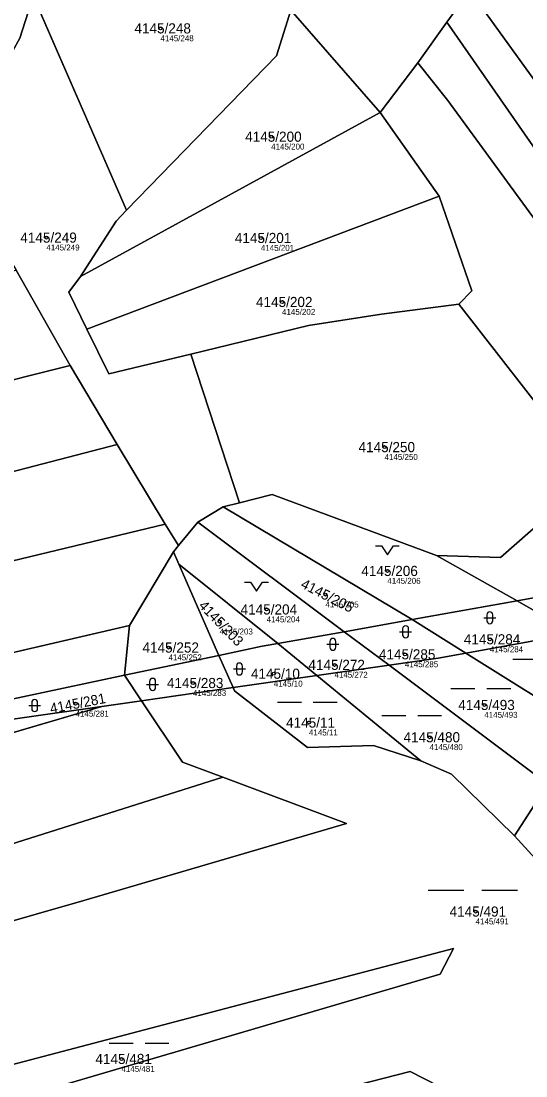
# Model space of a CAD drawing. Extents: x -739214 to -733252, y -1147612 to -1142842.
# Drawn here: x -736409.8 to -736325.1, y -1146556 to -1146379 of the extents above; entities that cross this region are included whole.
import ezdxf

# ---------------------------------------------------------------- set-up
doc = ezdxf.new("R2010")
doc.units = 0
for name, color, linetype in [('Definiční body', 7, 'Continuous'), ('Hranice parcel', 7, 'Continuous'), ('Parcelní čísla', 7, 'Continuous'), ('Polygon parcely', 7, 'Continuous'), ('Značky kultur', 7, 'Continuous')]:
    doc.layers.add(name, color=color, linetype=linetype)

msp = doc.modelspace()

# ---------------------------------------------------------------- linework, layer by layer
at = {"layer": 'Definiční body'}
for centre in [(-736386.45, -1146380.22), (-736367.87, -1146398.39), (-736405.6, -1146415.32), (-736369.6, -1146415.38), (-736366.05, -1146426.12), (-736348.84, -1146450.47), (-736348.37, -1146471.24), (-736358.77, -1146475.21), (-736368.63, -1146477.7), (-736376.52, -1146479.74), (-736385.1, -1146484.09), (-736331.17, -1146482.71), (-736345.42, -1146485.23), (-736357.25, -1146487), (-736367.43, -1146488.48), (-736381, -1146490.04), (-736400.69, -1146493.51), (-736332.1, -1146493.72), (-736361.53, -1146496.68), (-736341.29, -1146499.14), (-736333.56, -1146528.38), (-736393, -1146553.11)]:
    msp.add_circle(centre, 0.25, dxfattribs=at)
at = {"layer": 'Hranice parcel'}
for p, q in [((-736338.39, -1146379.2), (-736334.55, -1146373.87)), ((-736407.77, -1146374.86), (-736392.13, -1146410.72)), ((-736364.6, -1146377.17), (-736349.59, -1146394.33)), ((-736343.28, -1146385.99), (-736338.39, -1146379.2)), ((-736349.59, -1146394.33), (-736343.28, -1146385.99)), ((-736399.87, -1146421.84), (-736349.59, -1146394.33)), ((-736339.7, -1146408.39), (-736349.59, -1146394.33)), ((-736398.79, -1146430.67), (-736339.7, -1146408.39)), ((-736401.58, -1146436.77), (-736410.67, -1146420.81)), ((-736373.19, -1146459.81), (-736381.36, -1146434.86)), ((-736393.73, -1146450.02), (-736401.58, -1146436.77)), ((-736385.65, -1146463.4), (-736393.73, -1146450.02)), ((-736375.91, -1146460.49), (-736380.17, -1146463.04)), ((-736373.19, -1146459.81), (-736375.91, -1146460.49)), ((-736344.21, -1146479.4), (-736375.91, -1146460.49)), ((-736385.65, -1146463.4), (-736489.81, -1146488.44)), ((-736383.42, -1146466.96), (-736385.65, -1146463.4)), ((-736380.17, -1146463.04), (-736383.42, -1146466.96)), ((-736355.61, -1146481.43), (-736380.17, -1146463.04)), ((-736391.66, -1146480.38), (-736384.29, -1146468.01)), ((-736383.42, -1146466.96), (-736384.29, -1146468.01)), ((-736384.29, -1146468.01), (-736383.36, -1146470.12)), ((-736326.61, -1146476.26), (-736340.13, -1146468.67)), ((-736366.77, -1146483.41), (-736383.36, -1146470.12)), ((-736383.36, -1146470.12), (-736376.64, -1146485.41)), ((-736344.21, -1146479.4), (-736326.61, -1146476.26)), ((-736326.61, -1146476.26), (-736323.84, -1146475.77)), ((-736317.03, -1146481.74), (-736326.61, -1146476.26)), ((-736391.66, -1146480.38), (-736490.14, -1146503.26)), ((-736392.46, -1146488.75), (-736391.66, -1146480.38)), ((-736355.61, -1146481.43), (-736344.21, -1146479.4)), ((-736344.21, -1146479.4), (-736335.19, -1146485.05)), ((-736366.77, -1146483.41), (-736355.61, -1146481.43)), ((-736348.07, -1146487.07), (-736355.61, -1146481.43)), ((-736335.19, -1146485.05), (-736317.03, -1146481.74)), ((-736360.19, -1146488.8), (-736366.77, -1146483.41)), ((-736392.46, -1146488.75), (-736376.64, -1146485.41)), ((-736376.64, -1146485.41), (-736374.27, -1146490.81)), ((-736335.19, -1146485.05), (-736314.79, -1146497.81)), ((-736360.19, -1146488.8), (-736348.07, -1146487.07)), ((-736321.43, -1146507.01), (-736348.07, -1146487.07)), ((-736389.63, -1146493.01), (-736392.46, -1146488.75)), ((-736374.27, -1146490.81), (-736360.19, -1146488.8)), ((-736342.73, -1146503.09), (-736360.19, -1146488.8)), ((-736389.63, -1146493.01), (-736374.27, -1146490.81)), ((-736396.3, -1146493.96), (-736434.17, -1146505.13)), ((-736396.3, -1146493.96), (-736389.63, -1146493.01)), ((-736375.99, -1146505.85), (-736471.96, -1146536.22)), ((-736327.05, -1146515.7), (-736321.43, -1146507.01))]:
    msp.add_line(p, q, dxfattribs=at)
for points in [[(-736334.55, -1146373.87), (-736305.02, -1146414.78), (-736276.25, -1146454.18)], [(-736414.81, -1146390.34), (-736410.05, -1146381.88), (-736408.2, -1146376.11)], [(-736364.6, -1146377.17), (-736366.99, -1146384.8), (-736392.13, -1146410.72)], [(-736338.39, -1146379.2), (-736319.1, -1146406.89), (-736283.01, -1146457.25)], [(-736343.28, -1146385.99), (-736338.24, -1146392.32), (-736319.26, -1146418.27), (-736287.8, -1146459.42)], [(-736336.37, -1146426.51), (-736334.22, -1146424.24), (-736339.7, -1146408.39)], [(-736392.13, -1146410.72), (-736393.91, -1146412.56), (-736399.87, -1146421.84)], [(-736399.87, -1146421.84), (-736401.85, -1146424.45), (-736398.79, -1146430.67)], [(-736381.36, -1146434.86), (-736361.62, -1146430.08), (-736349.35, -1146428.17), (-736336.37, -1146426.51)], [(-736336.37, -1146426.51), (-736318.4, -1146449.53), (-736319.17, -1146456.94)], [(-736398.79, -1146430.67), (-736395.1, -1146438.18), (-736381.36, -1146434.86)], [(-736401.58, -1146436.77), (-736450.05, -1146448.92), (-736510.3, -1146464.63)], [(-736393.73, -1146450.02), (-736457.42, -1146466.59), (-736496.81, -1146477.52)], [(-736319.17, -1146456.94), (-736319.34, -1146460.15), (-736329.39, -1146469.01), (-736340.13, -1146468.67)], [(-736340.13, -1146468.67), (-736367.73, -1146458.44), (-736373.19, -1146459.81)], [(-736366.77, -1146483.41), (-736369.4, -1146483.88), (-736376.64, -1146485.41)], [(-736348.07, -1146487.07), (-736339.83, -1146485.89), (-736335.19, -1146485.05)], [(-736440, -1146506.85), (-736419.86, -1146494.54), (-736392.46, -1146488.75)], [(-736374.27, -1146490.81), (-736374.04, -1146491.33), (-736361.77, -1146500.88), (-736350.69, -1146500.54), (-736342.73, -1146503.09)], [(-736434.17, -1146505.13), (-736423.11, -1146497.79), (-736396.3, -1146493.96)], [(-736375.99, -1146505.85), (-736382.77, -1146503.31), (-736389.63, -1146493.01)], [(-736342.73, -1146503.09), (-736337.62, -1146505.31), (-736327.05, -1146515.7)], [(-736469.8, -1146546.72), (-736399.31, -1146526.55), (-736355.22, -1146513.63), (-736375.99, -1146505.85)], [(-736327.05, -1146515.7), (-736317.68, -1146525.93), (-736319.9, -1146537.69), (-736312.57, -1146537.18)], [(-736429.94, -1146565.44), (-736339.52, -1146538.9), (-736337.25, -1146534.6), (-736431.69, -1146559.38)], [(-736447.19, -1146591.89), (-736439.96, -1146588.99), (-736395.44, -1146567.64), (-736364.43, -1146560.32), (-736344.54, -1146555.23), (-736308.59, -1146573.63), (-736302.45, -1146556.76), (-736312.57, -1146537.18)]]:
    msp.add_lwpolyline(points, dxfattribs=at)
at = {"layer": 'Polygon parcely'}
for points in [[(-736373.92, -1146352.93), (-736362.96, -1146371.88), (-736364.6, -1146377.17), (-736349.59, -1146394.33), (-736343.28, -1146385.99), (-736338.39, -1146379.2), (-736334.55, -1146373.87), (-736379.87, -1146336.97), (-736389.29, -1146343.88), (-736377.61, -1146352.93)], [(-736414.81, -1146390.34), (-736410.05, -1146381.88), (-736408.2, -1146376.11), (-736453.74, -1146351.83), (-736456.63, -1146359.12), (-736455.92, -1146365.79)], [(-736407.77, -1146374.86), (-736392.13, -1146410.72), (-736366.99, -1146384.8), (-736364.6, -1146377.17), (-736362.96, -1146371.88), (-736373.92, -1146352.93), (-736377.61, -1146352.93), (-736393.19, -1146352.63), (-736396.16, -1146352.75), (-736401.88, -1146362.29), (-736405.34, -1146367.89)], [(-736305.02, -1146414.78), (-736276.25, -1146454.18), (-736272.69, -1146450.44), (-736329.61, -1146366.99), (-736331.75, -1146369.5), (-736334.55, -1146373.87)], [(-736276.25, -1146454.18), (-736305.02, -1146414.78), (-736334.55, -1146373.87), (-736338.39, -1146379.2), (-736319.1, -1146406.89), (-736283.01, -1146457.25)], [(-736373.19, -1146459.81), (-736381.36, -1146434.86), (-736395.1, -1146438.18), (-736398.79, -1146430.67), (-736401.85, -1146424.45), (-736399.87, -1146421.84), (-736393.91, -1146412.56), (-736392.13, -1146410.72), (-736407.77, -1146374.86), (-736408.2, -1146376.11), (-736410.05, -1146381.88), (-736414.81, -1146390.34), (-736419.82, -1146397.97), (-736422.98, -1146399.75), (-736420.59, -1146403.82), (-736410.67, -1146420.81), (-736401.58, -1146436.77), (-736393.73, -1146450.02), (-736385.65, -1146463.4), (-736383.42, -1146466.96), (-736380.17, -1146463.04), (-736375.91, -1146460.49)], [(-736399.87, -1146421.84), (-736349.59, -1146394.33), (-736364.6, -1146377.17), (-736366.99, -1146384.8), (-736392.13, -1146410.72), (-736393.91, -1146412.56)], [(-736338.24, -1146392.32), (-736319.26, -1146418.27), (-736287.8, -1146459.42), (-736283.01, -1146457.25), (-736319.1, -1146406.89), (-736338.39, -1146379.2), (-736343.28, -1146385.99)], [(-736287.8, -1146459.42), (-736319.26, -1146418.27), (-736338.24, -1146392.32), (-736343.28, -1146385.99), (-736349.59, -1146394.33), (-736339.7, -1146408.39), (-736334.22, -1146424.24), (-736336.37, -1146426.51), (-736318.4, -1146449.53), (-736319.17, -1146456.94), (-736303.87, -1146466.71)], [(-736349.59, -1146394.33), (-736399.87, -1146421.84), (-736401.85, -1146424.45), (-736398.79, -1146430.67), (-736339.7, -1146408.39)], [(-736334.22, -1146424.24), (-736339.7, -1146408.39), (-736398.79, -1146430.67), (-736395.1, -1146438.18), (-736381.36, -1146434.86), (-736361.62, -1146430.08), (-736349.35, -1146428.17), (-736336.37, -1146426.51)], [(-736504.17, -1146449.66), (-736510.3, -1146464.63), (-736450.05, -1146448.92), (-736401.58, -1146436.77), (-736410.67, -1146420.81)], [(-736336.37, -1146426.51), (-736349.35, -1146428.17), (-736361.62, -1146430.08), (-736381.36, -1146434.86), (-736373.19, -1146459.81), (-736367.73, -1146458.44), (-736340.13, -1146468.67), (-736329.39, -1146469.01), (-736319.34, -1146460.15), (-736319.17, -1146456.94), (-736318.4, -1146449.53)], [(-736393.73, -1146450.02), (-736401.58, -1146436.77), (-736450.05, -1146448.92), (-736510.3, -1146464.63), (-736513.37, -1146471.75), (-736496.81, -1146477.52), (-736457.42, -1146466.59)], [(-736496.81, -1146477.52), (-736489.81, -1146488.44), (-736385.65, -1146463.4), (-736393.73, -1146450.02), (-736457.42, -1146466.59)], [(-736303.87, -1146466.71), (-736319.17, -1146456.94), (-736319.34, -1146460.15), (-736329.39, -1146469.01), (-736340.13, -1146468.67), (-736326.61, -1146476.26), (-736323.84, -1146475.77), (-736309.55, -1146469.28)], [(-736373.19, -1146459.81), (-736375.91, -1146460.49), (-736344.21, -1146479.4), (-736326.61, -1146476.26), (-736340.13, -1146468.67), (-736367.73, -1146458.44)], [(-736355.61, -1146481.43), (-736344.21, -1146479.4), (-736375.91, -1146460.49), (-736380.17, -1146463.04)], [(-736385.65, -1146463.4), (-736489.81, -1146488.44), (-736490.14, -1146503.26), (-736391.66, -1146480.38), (-736384.29, -1146468.01), (-736383.42, -1146466.96)], [(-736384.29, -1146468.01), (-736383.36, -1146470.12), (-736366.77, -1146483.41), (-736355.61, -1146481.43), (-736380.17, -1146463.04), (-736383.42, -1146466.96)], [(-736376.64, -1146485.41), (-736383.36, -1146470.12), (-736384.29, -1146468.01), (-736391.66, -1146480.38), (-736392.46, -1146488.75)], [(-736297.78, -1146478.24), (-736292.87, -1146473.41), (-736303.87, -1146466.71), (-736309.55, -1146469.28), (-736323.84, -1146475.77), (-736326.61, -1146476.26), (-736317.03, -1146481.74)], [(-736383.36, -1146470.12), (-736376.64, -1146485.41), (-736369.4, -1146483.88), (-736366.77, -1146483.41)], [(-736317.03, -1146481.74), (-736326.61, -1146476.26), (-736344.21, -1146479.4), (-736335.19, -1146485.05)], [(-736419.86, -1146494.54), (-736392.46, -1146488.75), (-736391.66, -1146480.38), (-736490.14, -1146503.26), (-736489.9, -1146520.56), (-736440, -1146506.85)], [(-736348.07, -1146487.07), (-736339.83, -1146485.89), (-736335.19, -1146485.05), (-736344.21, -1146479.4), (-736355.61, -1146481.43)], [(-736355.61, -1146481.43), (-736366.77, -1146483.41), (-736360.19, -1146488.8), (-736348.07, -1146487.07)], [(-736314.79, -1146497.81), (-736307.12, -1146487.41), (-736317.03, -1146481.74), (-736335.19, -1146485.05)], [(-736369.4, -1146483.88), (-736376.64, -1146485.41), (-736374.27, -1146490.81), (-736360.19, -1146488.8), (-736366.77, -1146483.41)], [(-736374.27, -1146490.81), (-736376.64, -1146485.41), (-736392.46, -1146488.75), (-736389.63, -1146493.01)], [(-736335.19, -1146485.05), (-736339.83, -1146485.89), (-736348.07, -1146487.07), (-736321.43, -1146507.01), (-736314.79, -1146497.81)], [(-736342.73, -1146503.09), (-736337.62, -1146505.31), (-736327.05, -1146515.7), (-736321.43, -1146507.01), (-736348.07, -1146487.07), (-736360.19, -1146488.8)], [(-736423.11, -1146497.79), (-736396.3, -1146493.96), (-736389.63, -1146493.01), (-736392.46, -1146488.75), (-736419.86, -1146494.54), (-736440, -1146506.85), (-736434.17, -1146505.13)], [(-736374.04, -1146491.33), (-736361.77, -1146500.88), (-736350.69, -1146500.54), (-736342.73, -1146503.09), (-736360.19, -1146488.8), (-736374.27, -1146490.81)], [(-736382.77, -1146503.31), (-736389.63, -1146493.01), (-736396.3, -1146493.96), (-736434.17, -1146505.13), (-736469.39, -1146528.5), (-736471.96, -1146536.22), (-736375.99, -1146505.85)], [(-736396.3, -1146493.96), (-736423.11, -1146497.79), (-736434.17, -1146505.13)], [(-736399.31, -1146526.55), (-736355.22, -1146513.63), (-736375.99, -1146505.85), (-736471.96, -1146536.22), (-736472.3, -1146537.24), (-736469.8, -1146546.72)], [(-736319.9, -1146537.69), (-736312.57, -1146537.18), (-736307.12, -1146526.1), (-736297.41, -1146524.06), (-736321.43, -1146507.01), (-736327.05, -1146515.7), (-736317.68, -1146525.93)], [(-736431.69, -1146559.38), (-736429.94, -1146565.44), (-736339.52, -1146538.9), (-736337.25, -1146534.6)]]:
    msp.add_lwpolyline(points, close=True, dxfattribs=at)
for points in [[(-736302.45, -1146556.76), (-736312.57, -1146537.18), (-736319.9, -1146537.69), (-736317.68, -1146525.93), (-736327.05, -1146515.7), (-736337.62, -1146505.31), (-736342.73, -1146503.09), (-736350.69, -1146500.54), (-736361.77, -1146500.88), (-736374.04, -1146491.33), (-736374.27, -1146490.81), (-736389.63, -1146493.01), (-736382.77, -1146503.31), (-736375.99, -1146505.85), (-736355.22, -1146513.63), (-736399.31, -1146526.55), (-736469.8, -1146546.72), (-736467.33, -1146556.06)], [(-736431.69, -1146559.38), (-736337.25, -1146534.6), (-736339.52, -1146538.9), (-736429.94, -1146565.44)], [(-736308.59, -1146573.63), (-736344.54, -1146555.23), (-736364.43, -1146560.32)], [(-736364.43, -1146560.32), (-736344.54, -1146555.23), (-736308.59, -1146573.63)]]:
    msp.add_lwpolyline(points, dxfattribs=at)
at = {"layer": 'Značky kultur'}
for p, q in [((-736350.37, -1146467.04), (-736349.37, -1146467.04)), ((-736349.37, -1146467.04), (-736348.37, -1146468.54)), ((-736348.37, -1146468.54), (-736347.37, -1146467.04)), ((-736347.37, -1146467.04), (-736346.37, -1146467.04)), ((-736372.32, -1146473.12), (-736371.32, -1146473.12)), ((-736371.32, -1146473.12), (-736370.32, -1146474.62)), ((-736370.32, -1146474.62), (-736369.32, -1146473.12)), ((-736369.32, -1146473.12), (-736368.32, -1146473.12)), ((-736331.68, -1146478.59), (-736331.68, -1146479.59)), ((-736330.68, -1146479.59), (-736330.68, -1146478.59)), ((-736332.18, -1146479.09), (-736330.18, -1146479.09)), ((-736346.31, -1146481.45), (-736344.31, -1146481.45)), ((-736345.81, -1146480.95), (-736345.81, -1146481.95)), ((-736344.81, -1146481.95), (-736344.81, -1146480.95)), ((-736358.53, -1146483.55), (-736356.53, -1146483.55)), ((-736358.03, -1146483.05), (-736358.03, -1146484.05)), ((-736357.03, -1146484.05), (-736357.03, -1146483.05)), ((-736373.7, -1146487.19), (-736373.7, -1146488.19)), ((-736372.7, -1146488.19), (-736372.7, -1146487.19)), ((-736327.32, -1146486.03), (-736321.32, -1146486.03)), ((-736374.2, -1146487.69), (-736372.2, -1146487.69)), ((-736388.77, -1146490.27), (-736386.77, -1146490.27)), ((-736388.27, -1146489.77), (-736388.27, -1146490.77)), ((-736387.27, -1146490.77), (-736387.27, -1146489.77)), ((-736337.7, -1146490.94), (-736333.68, -1146490.94)), ((-736331.67, -1146490.94), (-736327.65, -1146490.94)), ((-736408.56, -1146493.83), (-736406.56, -1146493.83)), ((-736408.06, -1146493.33), (-736408.06, -1146494.33)), ((-736407.06, -1146494.33), (-736407.06, -1146493.33)), ((-736366.83, -1146493.26), (-736362.81, -1146493.26)), ((-736360.8, -1146493.26), (-736356.78, -1146493.26)), ((-736349.31, -1146495.49), (-736345.29, -1146495.49)), ((-736343.28, -1146495.49), (-736339.26, -1146495.49)), ((-736341.53, -1146524.8), (-736335.53, -1146524.8)), ((-736332.53, -1146524.8), (-736326.53, -1146524.8)), ((-736395.07, -1146550.45), (-736391.05, -1146550.45)), ((-736389.04, -1146550.45), (-736385.02, -1146550.45))]:
    msp.add_line(p, q, dxfattribs=at)
for centre, start, end in [((-736331.18, -1146478.59), 0, 180), ((-736345.31, -1146480.95), 0, 180), ((-736331.18, -1146479.59), 180, 359.9879), ((-736345.31, -1146481.95), 180, 359.9879), ((-736357.53, -1146483.05), 0, 180), ((-736357.53, -1146484.05), 180, 359.9879), ((-736373.2, -1146487.19), 0, 180), ((-736387.77, -1146489.77), 0, 180), ((-736373.2, -1146488.19), 180, 359.9879), ((-736387.77, -1146490.77), 180, 359.9879), ((-736407.56, -1146493.33), 0, 180), ((-736407.56, -1146494.33), 180, 359.9879)]:
    msp.add_arc(centre, 0.5, start, end, dxfattribs=at)

# ---------------------------------------------------------------- texts
at = {"layer": 'Definiční body'}
for s, p in [('4145/248', (-736386.45, -1146382.38)), ('4145/200', (-736367.87, -1146400.55)), ('4145/249', (-736405.6, -1146417.48)), ('4145/201', (-736369.6, -1146417.54)), ('4145/202', (-736366.05, -1146428.28)), ('4145/250', (-736348.84, -1146452.63)), ('4145/206', (-736348.37, -1146473.4)), ('4145/205', (-736358.77, -1146477.37)), ('4145/204', (-736368.63, -1146479.86)), ('4145/203', (-736376.52, -1146481.9)), ('4145/284', (-736331.17, -1146484.87)), ('4145/252', (-736385.1, -1146486.25)), ('4145/285', (-736345.42, -1146487.39)), ('4145/272', (-736357.25, -1146489.16)), ('4145/10', (-736367.43, -1146490.64)), ('4145/283', (-736381, -1146492.2)), ('4145/281', (-736400.69, -1146495.67)), ('4145/493', (-736332.1, -1146495.88)), ('4145/11', (-736361.53, -1146498.84)), ('4145/480', (-736341.29, -1146501.3)), ('4145/491', (-736333.56, -1146530.54)), ('4145/481', (-736393, -1146555.27))]:
    msp.add_text(s, height=1, dxfattribs=at).set_placement(p)
at = {"layer": 'Parcelní čísla'}
for s, p in [('4145/248', (-736390.82, -1146381.07)), ('4145/200', (-736372.24, -1146399.24)), ('4145/249', (-736409.97, -1146416.17)), ('4145/201', (-736373.97, -1146416.23)), ('4145/202', (-736370.42, -1146426.97)), ('4145/250', (-736353.21, -1146451.32)), ('4145/206', (-736352.74, -1146472.09)), ('4145/204', (-736373, -1146478.55)), ('4145/284', (-736335.54, -1146483.56)), ('4145/252', (-736389.47, -1146484.94)), ('4145/285', (-736349.79, -1146486.08)), ('4145/272', (-736361.62, -1146487.85)), ('4145/283', (-736385.37, -1146490.89)), ('4145/10', (-736371.27, -1146489.33)), ('4145/493', (-736336.47, -1146494.57)), ('4145/11', (-736365.37, -1146497.53)), ('4145/480', (-736345.66, -1146499.99)), ('4145/491', (-736337.93, -1146529.23)), ('4145/481', (-736397.37, -1146553.96))]:
    msp.add_text(s, height=1.7, dxfattribs=at).set_placement(p)
for s, rotation, p in [('4145/205', 333, (-736363.05, -1146473.98)), ('4145/203', 314, (-736380.17, -1146477.19)), ('4145/281', 11, (-736404.82, -1146495.18))]:
    msp.add_text(s, height=1.7, rotation=rotation, dxfattribs=at).set_placement(p)

doc.saveas('drawing.dxf')
